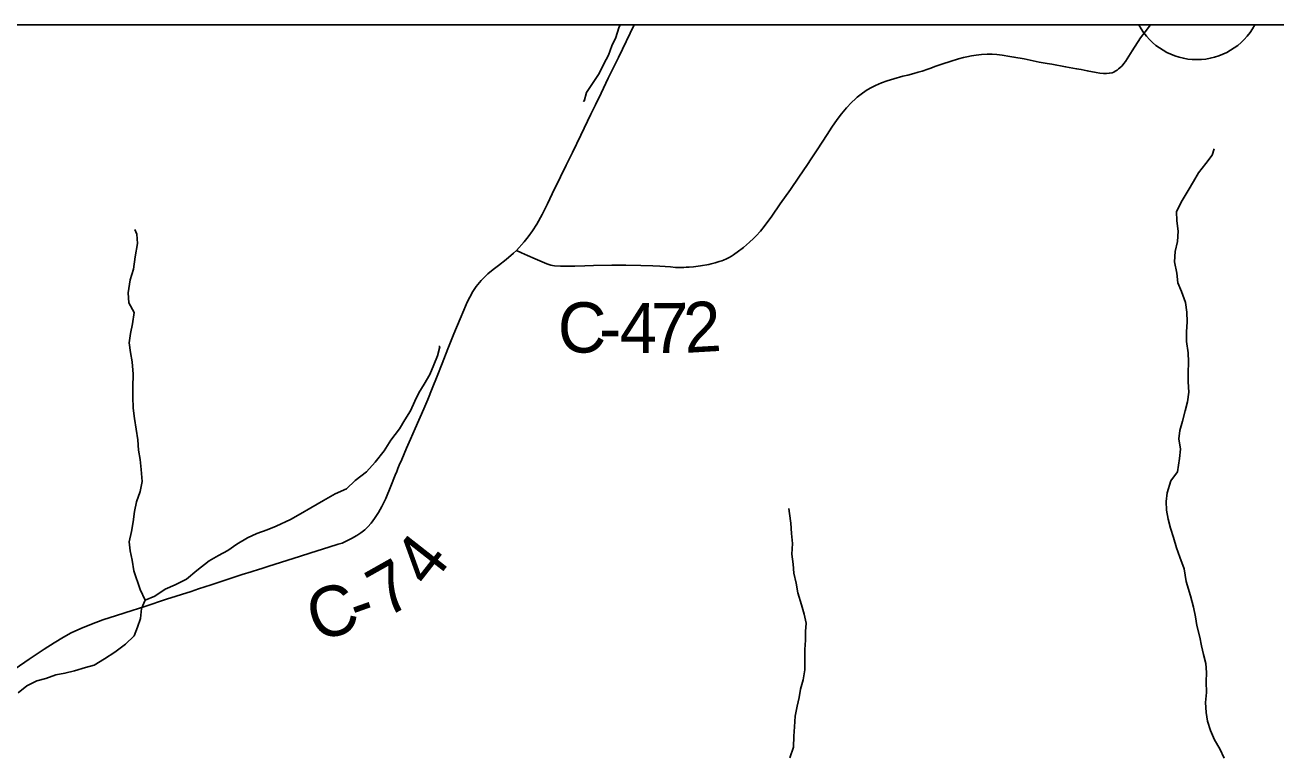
# Model space of a CAD drawing. Extents: x 0 to 191, y 0 to 55.
# Drawn here: x 144.524 to 145.232, y 25.004 to 25.418 of the extents above; entities that cross this region are included whole.
import ezdxf

# ---------------------------------------------------------------- set-up
doc = ezdxf.new("R2010")
doc.units = 0
for name, color, linetype in [('GM_X_Corporation', 7, 'Continuous'), ('GM_X_County_Road', 7, 'Continuous'), ('GM_X_County_Road_Text', 7, 'Continuous'), ('GM_X_Minor_River', 7, 'Continuous'), ('GM_X_Minor_River_Text', 7, 'Continuous')]:
    doc.layers.add(name, color=color, linetype=linetype)

msp = doc.modelspace()

# ---------------------------------------------------------------- linework, layer by layer
at = {"layer": 'GM_X_Corporation'}
for points in [[(149.5758, 25.41761), (143.27549, 25.41761)], [(145.79254, 25.41761), (143.27549, 25.41761)]]:
    msp.add_lwpolyline(points, dxfattribs=at)
at = {"layer": 'GM_X_County_Road'}
for points in [[(144.8022, 25.2901), (144.80652, 25.29495), (144.80887, 25.29785), (144.81126, 25.30111), (144.81379, 25.30499), (144.81678, 25.3104), (144.8198, 25.31648), (144.82241, 25.32205), (144.82711, 25.3317), (144.83042, 25.33834), (144.83399, 25.34557), (144.83868, 25.35535), (144.84435, 25.36709), (144.8469, 25.3724), (144.85014, 25.3791), (144.85419, 25.38747), (144.85993, 25.39918), (144.86887, 25.41761)], [(144.8022, 25.2901), (144.80507, 25.28866), (144.80843, 25.28717), (144.81278, 25.28528), (144.81677, 25.28364), (144.81946, 25.28245), (144.82057, 25.28208), (144.82164, 25.28179), (144.82264, 25.28158), (144.82372, 25.28145), (144.82719, 25.28122), (144.83521, 25.28119), (144.84093, 25.28137), (144.84586, 25.28149), (144.85616, 25.28172), (144.86413, 25.28175), (144.87253, 25.28157), (144.8793, 25.2814), (144.88332, 25.28114), (144.88939, 25.28073), (144.89216, 25.28052), (144.89482, 25.28049), (144.89683, 25.28052), (144.89823, 25.28058), (144.8999, 25.2807), (144.90227, 25.28085), (144.90628, 25.28143), (144.91098, 25.2822), (144.91236, 25.28248), (144.91457, 25.28306), (144.91679, 25.28373), (144.91832, 25.28422), (144.91927, 25.28458), (144.92093, 25.28531), (144.92245, 25.28607), (144.92376, 25.28683), (144.92498, 25.28755), (144.92578, 25.28808), (144.92709, 25.28904), (144.93059, 25.2917), (144.93404, 25.29467), (144.93634, 25.29676), (144.93786, 25.2983), (144.94016, 25.30089), (144.94223, 25.30357), (144.94655, 25.30947), (144.95143, 25.31645), (144.95718, 25.32456), (144.96191, 25.33149), (144.96675, 25.33872), (144.96883, 25.34181), (144.97226, 25.34699), (144.97783, 25.35568), (144.98057, 25.3598), (144.98361, 25.36406), (144.98603, 25.3673), (144.98885, 25.37082), (144.99159, 25.37376), (144.99399, 25.37593), (144.99492, 25.37673), (144.99709, 25.37848), (144.9999, 25.3805), (145.00226, 25.3819), (145.00524, 25.38335), (145.00864, 25.38487), (145.01185, 25.38605), (145.0157, 25.38725), (145.02073, 25.38864), (145.02345, 25.38928), (145.02683, 25.39018), (145.02945, 25.39088), (145.03172, 25.39155), (145.03276, 25.39185), (145.03378, 25.39219), (145.03657, 25.39324), (145.03887, 25.39414), (145.04335, 25.3957), (145.0474, 25.39704), (145.05216, 25.39845), (145.05504, 25.39915), (145.05695, 25.39963), (145.05961, 25.40014), (145.06223, 25.40062), (145.0652, 25.40097), (145.0683, 25.4012), (145.07114, 25.40116), (145.07389, 25.40094), (145.07692, 25.40053), (145.08111, 25.39985), (145.08355, 25.39946), (145.08938, 25.39839), (145.09785, 25.39663), (145.10232, 25.39583), (145.105, 25.39538), (145.11276, 25.39401), (145.11893, 25.39286), (145.12158, 25.39235), (145.125, 25.39172), (145.13007, 25.39073), (145.13201, 25.39045), (145.13407, 25.39023), (145.13592, 25.39013), (145.13744, 25.39027), (145.13903, 25.39064), (145.13995, 25.39099), (145.14077, 25.3914), (145.1418, 25.39204), (145.14272, 25.39275), (145.14347, 25.39342), (145.14465, 25.39457), (145.14575, 25.39589), (145.14659, 25.39699), (145.14761, 25.39849), (145.15038, 25.40296), (145.15515, 25.41029), (145.1577, 25.41376), (145.16065, 25.41761)], [(144.51887, 25.05336), (144.52675, 25.0589), (144.53529, 25.0646), (144.5408, 25.06812), (144.54615, 25.07131), (144.55054, 25.07368), (144.5559, 25.07622), (144.56194, 25.07873), (144.56838, 25.08108), (144.57604, 25.08366), (144.58492, 25.08649), (144.59204, 25.08872), (144.60442, 25.09282), (144.61833, 25.09723), (144.62246, 25.09858), (144.62955, 25.10089), (144.63308, 25.10207), (144.64046, 25.1045), (144.6443, 25.10575), (144.64725, 25.10671), (144.65226, 25.10836), (144.65345, 25.10873), (144.65583, 25.10945), (144.65878, 25.1104), (144.66233, 25.11151), (144.67951, 25.11695), (144.68603, 25.11898), (144.69608, 25.12218), (144.70141, 25.12386), (144.70377, 25.12458), (144.70902, 25.1271), (144.71199, 25.12874), (144.71429, 25.13027), (144.71643, 25.13199), (144.7182, 25.13367), (144.72003, 25.13573), (144.72206, 25.13843), (144.72423, 25.1418), (144.72616, 25.14531), (144.72831, 25.14977), (144.73113, 25.15667), (144.73366, 25.16287), (144.73462, 25.16511), (144.73525, 25.16676), (144.73597, 25.16859), (144.73735, 25.17175), (144.74001, 25.17815), (144.74225, 25.18334), (144.74495, 25.18942), (144.74981, 25.20045), (144.75206, 25.20572), (144.75456, 25.21201), (144.75738, 25.21893), (144.76029, 25.22615), (144.76349, 25.23436), (144.76693, 25.24283), (144.77039, 25.25133), (144.77243, 25.25628), (144.77438, 25.26088), (144.77586, 25.2637), (144.77755, 25.26679), (144.7795, 25.26975), (144.78221, 25.27307), (144.78608, 25.2768), (144.78917, 25.27933), (144.79205, 25.28154), (144.79644, 25.28498), (144.80052, 25.2885), (144.8022, 25.2901)]]:
    msp.add_lwpolyline(points, dxfattribs=at)
at = {"layer": 'GM_X_Minor_River'}
for points in [[(144.86081, 25.41761), (144.86021, 25.4161), (144.85838, 25.41058), (144.85616, 25.40581), (144.85432, 25.40048), (144.85173, 25.39571), (144.84894, 25.39018), (144.84522, 25.38445), (144.84187, 25.37948), (144.8406, 25.37453), (144.84003, 25.37472)], [(145.20237, 25.00291), (145.19986, 25.00819), (145.19697, 25.01328), (145.19464, 25.01855), (145.19289, 25.02384), (145.19227, 25.02876), (145.19183, 25.03444), (145.19234, 25.03995), (145.19228, 25.04601), (145.19241, 25.05132), (145.19198, 25.05644), (145.19079, 25.06154), (145.1896, 25.06645), (145.1886, 25.07137), (145.18702, 25.07799), (145.18621, 25.0829), (145.18502, 25.0882), (145.18344, 25.09462), (145.1809, 25.10274), (145.17969, 25.10993), (145.17735, 25.11654), (145.1754, 25.12182), (145.17383, 25.12768), (145.17207, 25.13296), (145.17069, 25.13806), (145.16969, 25.14317), (145.16964, 25.1481), (145.17016, 25.15303), (145.17217, 25.15969), (145.17609, 25.16486), (145.17714, 25.17245), (145.17766, 25.17758), (145.17684, 25.18344), (145.17736, 25.18819), (145.17882, 25.19352), (145.18027, 25.19941), (145.18173, 25.20436), (145.18243, 25.20986), (145.18199, 25.21573), (145.18194, 25.22066), (145.18225, 25.22711), (145.18201, 25.23222), (145.18118, 25.23866), (145.18113, 25.24396), (145.18145, 25.24965), (145.1812, 25.25515), (145.18058, 25.26064), (145.17824, 25.26686), (145.17611, 25.27177), (145.17567, 25.27726), (145.17428, 25.28368), (145.1746, 25.28956), (145.17606, 25.29508), (145.17637, 25.30096), (145.17555, 25.30682), (145.1755, 25.31213), (145.17865, 25.31842), (145.182, 25.32396), (145.18497, 25.32912), (145.18795, 25.33389), (145.19205, 25.33925), (145.1956, 25.34403), (145.19669, 25.34765)], [(144.59231, 25.09216), (144.58944, 25.09825), (144.58592, 25.10882), (144.58491, 25.11488), (144.58391, 25.12017), (144.58329, 25.12528), (144.58455, 25.13118), (144.58544, 25.13649), (144.58632, 25.14238), (144.5874, 25.14789), (144.58942, 25.1538), (144.59069, 25.15931), (144.59005, 25.16613), (144.58942, 25.1718), (144.58861, 25.1771), (144.58817, 25.18297), (144.58634, 25.19508), (144.58552, 25.20095), (144.58527, 25.2072), (144.5854, 25.2127), (144.58551, 25.2201), (144.58506, 25.2271), (144.58406, 25.2324), (144.58324, 25.23789), (144.58395, 25.24301), (144.58521, 25.24853), (144.58609, 25.25498), (144.58301, 25.26044), (144.58276, 25.26613), (144.58382, 25.27353), (144.58565, 25.27943), (144.58671, 25.28646), (144.58796, 25.29406), (144.58752, 25.29936), (144.58655, 25.302)], [(144.52044, 25.03975), (144.5255, 25.0438), (144.53115, 25.04652), (144.53624, 25.04791), (144.54189, 25.05007), (144.54699, 25.05089), (144.55227, 25.05228), (144.5585, 25.05407), (144.5634, 25.05546), (144.56923, 25.05913), (144.57524, 25.06281), (144.58125, 25.06743), (144.58612, 25.07205), (144.58796, 25.077), (144.58961, 25.08195), (144.5903, 25.08745), (144.59234, 25.09222), (144.5978, 25.09456), (144.60362, 25.09843), (144.60927, 25.10096), (144.61567, 25.10408), (144.62148, 25.10908), (144.62842, 25.11447), (144.63387, 25.11757), (144.63914, 25.12029), (144.64421, 25.12396), (144.65023, 25.12745), (144.6555, 25.12998), (144.66134, 25.13194), (144.66643, 25.13409), (144.67452, 25.1378), (144.68016, 25.14109), (144.68599, 25.14457), (144.69314, 25.14865), (144.69972, 25.15233), (144.70612, 25.15525), (144.71099, 25.15986), (144.71737, 25.16487), (144.72242, 25.17024), (144.72746, 25.17675), (144.73118, 25.18267), (144.73603, 25.18918), (144.73919, 25.19434), (144.74235, 25.1993), (144.74476, 25.20483), (144.74698, 25.2096), (144.75014, 25.21438), (144.7533, 25.21991), (144.75551, 25.22544), (144.75754, 25.23039), (144.759, 25.23553), (144.75843, 25.23609)], [(144.95684, 25.0031), (144.95886, 25.00901), (144.95898, 25.01526), (144.95949, 25.02058), (144.95981, 25.02665), (144.96088, 25.03235), (144.96216, 25.0371), (144.96286, 25.04185), (144.96432, 25.04718), (144.96521, 25.05288), (144.96534, 25.05857), (144.96528, 25.06425), (144.9656, 25.06956), (144.96574, 25.07449), (144.96607, 25.07924), (144.96488, 25.08434), (144.9635, 25.08963), (144.96135, 25.09643), (144.96034, 25.10192), (144.95915, 25.10759), (144.95872, 25.1127), (144.9579, 25.11819), (144.95841, 25.12426), (144.95778, 25.12994), (144.95734, 25.13581), (144.95653, 25.1413), (144.95631, 25.14414)]]:
    msp.add_lwpolyline(points, dxfattribs=at)
at = {"layer": 'GM_X_Minor_River_Text'}
msp.add_line((145.2197, 25.41761), (145.15416, 25.41761), dxfattribs=at)
msp.add_arc((145.18693, 25.43521), 0.0372, 208.23777, 331.76223, dxfattribs=at)

# ---------------------------------------------------------------- texts
at = {"layer": 'GM_X_County_Road_Text'}
for s, rotation, p in [('C', 359.40673, (144.82547, 25.23246)), ('4', 359.58343, (144.86056, 25.23211)), ('7', 0.17003, (144.87838, 25.23198)), ('2', 3.33059, (144.89759, 25.23208)), ('-', 359.45934, (144.84883, 25.23222)), ('4', 51.905, (144.75281, 25.09828)), ('7', 29.37766, (144.72837, 25.0818)), ('C', 17.15868, (144.68901, 25.06839)), ('-', 19.60621, (144.71257, 25.07569))]:
    msp.add_text(s, height=0.02841, rotation=rotation, dxfattribs=at).set_placement(p)

doc.saveas('drawing.dxf')
